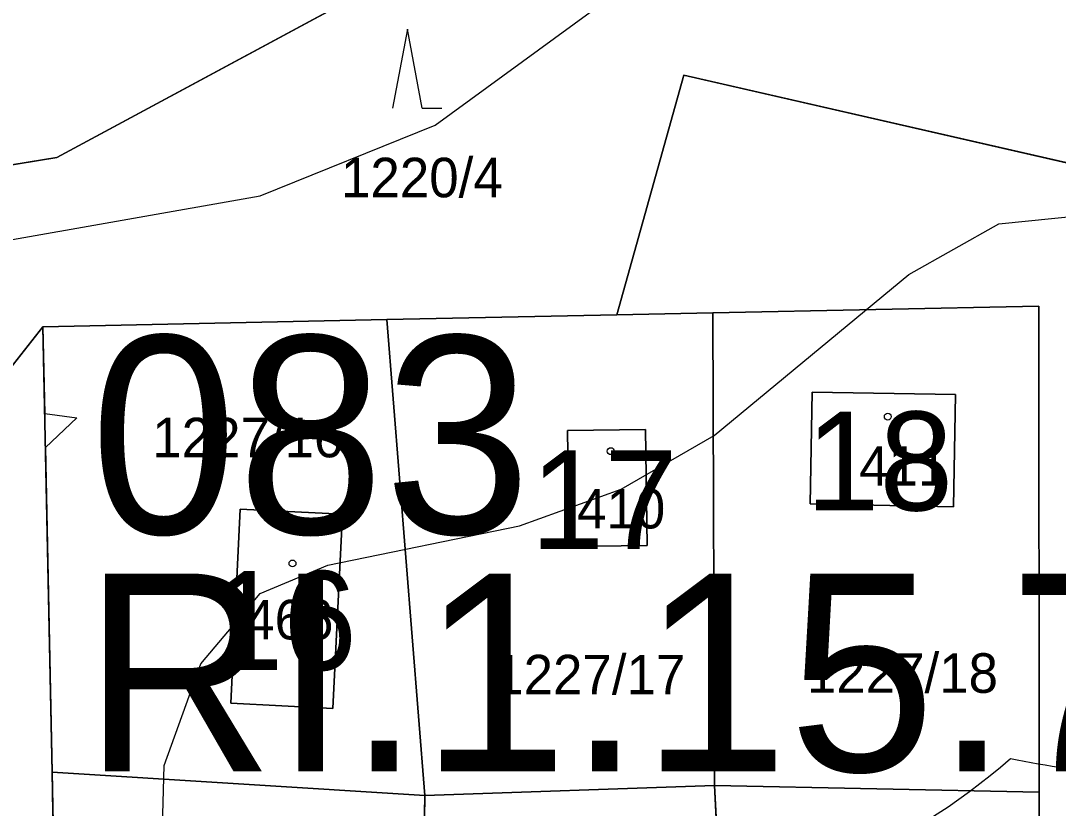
# Model space of a CAD drawing. Extents: x -706130 to -698555, y -971544 to -967260.
# Drawn here: x -704525.1 to -704472.7, y -968719 to -968679.2 of the extents above; entities that cross this region are included whole.
import ezdxf

# ---------------------------------------------------------------- set-up
doc = ezdxf.new("R2010")
doc.units = 0
for name, color, linetype in [('BPEJ hranice S', 7, 'Continuous'), ('KN_Budovy', 7, 'Continuous'), ('KN_Budovy_cisla_domovni', 7, 'Continuous'), ('KN_Hranice_katastrální území', 7, 'Continuous'), ('KN_Hranice_parcel', 7, 'Continuous'), ('KN_Parcelni cisla', 7, 'Continuous'), ('KN_Polygon parcely', 7, 'Continuous'), ('KN_POZEMKY_10_LESNI POZEMEK', 7, 'Continuous'), ('KN_POZEMKY_13_ZASTAVENA PLOCHA', 7, 'Continuous'), ('KN_POZEMKY_14_OSTATNI PLOCHA', 7, 'Continuous'), ('KN_POZEMKY_7_TTP', 7, 'Continuous'), ('KN_VYUZITI_23_ostatni plocha_manipulacni plocha', 7, 'Continuous'), ('KN_VYUZITI_26_ostatni plocha_jina plocha', 7, 'Continuous'), ('KN_Značky budov', 7, 'Continuous'), ('KN_Značky kultur', 7, 'Continuous'), ('OP lesa 30 m', 7, 'Continuous'), ('Plochy lesní všeobecné S', 7, 'Continuous'), ('Plochy rekreace individualni S', 7, 'Continuous'), ('Plochy verejnych prostranstvi - komunikace ostatni S', 7, 'Continuous'), ('Regulační bloky v krajině S', 7, 'Continuous'), ('Regulační bloky zastavěné S', 7, 'Continuous'), ('Regulační bloky_číslo S NEZAPINAT', 7, 'Continuous'), ('Regulační kódy zastavěné S', 7, 'Continuous'), ('VÝŠKOPIS_vrstevnice hlavní', 7, 'Continuous'), ('VÝŠKOPIS_vrstevnice zesílená', 7, 'Continuous'), ('Zastavene uzemi N', 7, 'Continuous'), ('Zastavene uzemi plochy N', 7, 'Continuous')]:
    doc.layers.add(name, color=color, linetype=linetype)

msp = doc.modelspace()

# ---------------------------------------------------------------- linework, layer by layer
at = {"layer": 'BPEJ hranice S'}
msp.add_lwpolyline([(-704526.27, -968697.48), (-704524.02, -968694.65), (-704523.931, -968699.037), (-704522.315, -968699.25), (-704523.896, -968700.749), (-704523.56, -968717.17), (-704523.419, -968724.187), (-704519.845, -968723.624), (-704519.552, -968731.095), (-704519.298, -968739.845), (-704506.24, -968740.66), (-704489.98, -968741.68), (-704473.61, -968742.7), (-704473.62, -968718.18), (-704473.63, -968693.6), (-704490.13, -968693.94), (-704494.99, -968694.04), (-704491.59, -968681.92), (-704468.62, -968687.18)], dxfattribs=at)
at = {"layer": 'KN_Budovy'}
for points in [[(-704485.1, -968697.95), (-704485.21, -968703.61), (-704477.96, -968703.75), (-704477.86, -968698.08)], [(-704497.48, -968699.89), (-704497.4, -968705.76), (-704493.45, -968705.71), (-704493.53, -968699.84)], [(-704514.05, -968703.88), (-704514.52, -968713.69), (-704509.35, -968713.95), (-704508.86, -968704.13)]]:
    msp.add_lwpolyline(points, close=True, dxfattribs=at)
at = {"layer": 'KN_Hranice_katastrální území'}
for points in [[(-704465.18, -968666.56), (-704484.45, -968665.15), (-704523.32, -968686.09), (-704542.08, -968689.15), (-704564.27, -968692.77), (-704623.71, -968717.98), (-704655.11, -968736.58), (-704676.09, -968714.47), (-704713.07, -968667.43)], [(-704713.07, -968667.43), (-704676.09, -968714.47), (-704655.11, -968736.58), (-704623.71, -968717.98), (-704564.27, -968692.77), (-704542.08, -968689.15), (-704523.32, -968686.09), (-704484.45, -968665.15), (-704465.18, -968666.56)]]:
    msp.add_lwpolyline(points, dxfattribs=at)
at = {"layer": 'KN_Hranice_parcel'}
for p, q in [((-704506.62, -968694.28), (-704494.99, -968694.04)), ((-704490.13, -968693.94), (-704494.99, -968694.04)), ((-704490.05, -968717.85), (-704490.13, -968693.94)), ((-704526.27, -968697.48), (-704524.02, -968694.65)), ((-704524.02, -968694.65), (-704506.62, -968694.28)), ((-704524.02, -968694.65), (-704523.56, -968717.17)), ((-704504.7, -968718.36), (-704506.62, -968694.28)), ((-704523.56, -968717.17), (-704504.7, -968718.36)), ((-704504.7, -968718.36), (-704490.05, -968717.85)), ((-704490.05, -968717.85), (-704473.62, -968718.18)), ((-704488.74, -968742.4), (-704490.05, -968717.85)), ((-704505.03, -968741.47), (-704504.7, -968718.36))]:
    msp.add_line(p, q, dxfattribs=at)
for points in [[(-704465.18, -968666.56), (-704484.45, -968665.15), (-704523.32, -968686.09), (-704542.08, -968689.15)], [(-704465.18, -968666.56), (-704484.45, -968665.15), (-704523.32, -968686.09), (-704542.08, -968689.15)], [(-704494.99, -968694.04), (-704491.59, -968681.92), (-704468.62, -968687.18)], [(-704473.62, -968718.18), (-704473.63, -968693.6), (-704490.13, -968693.94)], [(-704477.96, -968703.75), (-704477.86, -968698.08), (-704485.1, -968697.95), (-704485.21, -968703.61), (-704477.96, -968703.75)], [(-704493.53, -968699.84), (-704497.48, -968699.89), (-704497.4, -968705.76), (-704493.45, -968705.71), (-704493.53, -968699.84)], [(-704514.52, -968713.69), (-704514.05, -968703.88), (-704508.86, -968704.13), (-704509.35, -968713.95), (-704514.52, -968713.69)], [(-704523.56, -968717.17), (-704523.13, -968738.61), (-704522.11, -968739.67), (-704505.03, -968741.47)], [(-704488.74, -968742.4), (-704473.61, -968742.7), (-704473.62, -968718.18)]]:
    msp.add_lwpolyline(points, dxfattribs=at)
at = {"layer": 'KN_Polygon parcely'}
for points in [[(-704814.89, -968543.6), (-704814.12, -968556.31), (-704811.29, -968560.14), (-704736.25, -968566.81), (-704713.48, -968606.7), (-704701.32, -968640.16), (-704693.37, -968655.55), (-704713.07, -968667.43), (-704676.09, -968714.47), (-704655.11, -968736.58), (-704623.71, -968717.98), (-704564.27, -968692.77), (-704542.08, -968689.15), (-704523.32, -968686.09), (-704484.45, -968665.15), (-704465.18, -968666.56)], [(-704468.62, -968687.18), (-704491.59, -968681.92), (-704494.99, -968694.04), (-704490.13, -968693.94), (-704473.63, -968693.6), (-704473.62, -968718.18), (-704473.61, -968742.7), (-704488.74, -968742.4), (-704505.03, -968741.47), (-704522.11, -968739.67), (-704523.13, -968738.61), (-704523.56, -968717.17), (-704524.02, -968694.65), (-704526.27, -968697.48), (-704529.06, -968700.98), (-704527.83, -968724.68), (-704526.83, -968744.16)]]:
    msp.add_lwpolyline(points, dxfattribs=at)
for points in [[(-704542.08, -968689.15), (-704539.68, -968696.31), (-704526.27, -968697.48), (-704524.02, -968694.65), (-704506.62, -968694.28), (-704494.99, -968694.04), (-704491.59, -968681.92), (-704468.62, -968687.18), (-704465.48, -968687.26), (-704465.18, -968666.56), (-704484.45, -968665.15), (-704523.32, -968686.09)], [(-704490.05, -968717.85), (-704473.62, -968718.18), (-704473.63, -968693.6), (-704490.13, -968693.94)], [(-704490.05, -968717.85), (-704490.13, -968693.94), (-704494.99, -968694.04), (-704506.62, -968694.28), (-704504.7, -968718.36)], [(-704506.62, -968694.28), (-704524.02, -968694.65), (-704523.56, -968717.17), (-704504.7, -968718.36)], [(-704477.96, -968703.75), (-704485.21, -968703.61), (-704485.1, -968697.95), (-704477.86, -968698.08)], [(-704477.96, -968703.75), (-704477.86, -968698.08), (-704485.1, -968697.95), (-704485.21, -968703.61)], [(-704493.53, -968699.84), (-704493.45, -968705.71), (-704497.4, -968705.76), (-704497.48, -968699.89)], [(-704493.53, -968699.84), (-704497.48, -968699.89), (-704497.4, -968705.76), (-704493.45, -968705.71)], [(-704514.52, -968713.69), (-704514.05, -968703.88), (-704508.86, -968704.13), (-704509.35, -968713.95)], [(-704514.52, -968713.69), (-704509.35, -968713.95), (-704508.86, -968704.13), (-704514.05, -968703.88)], [(-704523.56, -968717.17), (-704523.13, -968738.61), (-704522.11, -968739.67), (-704505.03, -968741.47), (-704504.7, -968718.36)], [(-704488.74, -968742.4), (-704490.05, -968717.85), (-704504.7, -968718.36), (-704505.03, -968741.47)], [(-704473.61, -968742.7), (-704473.62, -968718.18), (-704490.05, -968717.85), (-704488.74, -968742.4)]]:
    msp.add_lwpolyline(points, close=True, dxfattribs=at)
at = {"layer": 'KN_POZEMKY_10_LESNI POZEMEK'}
for p, q in [((-704523.32, -968686.09), (-704484.45, -968665.15)), ((-704484.45, -968665.15), (-704523.32, -968686.09)), ((-704491.59, -968681.92), (-704494.99, -968694.04)), ((-704468.62, -968687.18), (-704491.59, -968681.92)), ((-704542.08, -968689.15), (-704523.32, -968686.09)), ((-704523.32, -968686.09), (-704542.08, -968689.15)), ((-704494.99, -968694.04), (-704506.62, -968694.28)), ((-704524.02, -968694.65), (-704526.27, -968697.48)), ((-704506.62, -968694.28), (-704524.02, -968694.65))]:
    msp.add_line(p, q, dxfattribs=at)
at = {"layer": 'KN_POZEMKY_13_ZASTAVENA PLOCHA'}
for p, q in [((-704485.21, -968703.61), (-704485.1, -968697.95)), ((-704485.1, -968697.95), (-704477.86, -968698.08)), ((-704477.86, -968698.08), (-704477.96, -968703.75)), ((-704497.48, -968699.89), (-704493.53, -968699.84)), ((-704497.4, -968705.76), (-704497.48, -968699.89)), ((-704493.53, -968699.84), (-704493.45, -968705.71)), ((-704477.96, -968703.75), (-704485.21, -968703.61)), ((-704514.52, -968713.69), (-704514.05, -968703.88)), ((-704514.05, -968703.88), (-704508.86, -968704.13)), ((-704508.86, -968704.13), (-704509.35, -968713.95)), ((-704493.45, -968705.71), (-704497.4, -968705.76)), ((-704509.35, -968713.95), (-704514.52, -968713.69))]:
    msp.add_line(p, q, dxfattribs=at)
at = {"layer": 'KN_POZEMKY_14_OSTATNI PLOCHA'}
for p, q in [((-704490.13, -968693.94), (-704473.63, -968693.6)), ((-704473.63, -968693.6), (-704473.62, -968718.18)), ((-704506.62, -968694.28), (-704494.99, -968694.04)), ((-704494.99, -968694.04), (-704490.13, -968693.94)), ((-704490.13, -968693.94), (-704490.05, -968717.85)), ((-704490.05, -968717.85), (-704490.13, -968693.94)), ((-704524.02, -968694.65), (-704506.62, -968694.28)), ((-704523.56, -968717.17), (-704524.02, -968694.65)), ((-704506.62, -968694.28), (-704504.7, -968718.36)), ((-704504.7, -968718.36), (-704506.62, -968694.28)), ((-704485.1, -968697.95), (-704485.21, -968703.61)), ((-704477.86, -968698.08), (-704485.1, -968697.95)), ((-704477.96, -968703.75), (-704477.86, -968698.08)), ((-704493.53, -968699.84), (-704497.48, -968699.89)), ((-704497.48, -968699.89), (-704497.4, -968705.76)), ((-704493.45, -968705.71), (-704493.53, -968699.84)), ((-704485.21, -968703.61), (-704477.96, -968703.75)), ((-704514.05, -968703.88), (-704514.52, -968713.69)), ((-704508.86, -968704.13), (-704514.05, -968703.88)), ((-704509.35, -968713.95), (-704508.86, -968704.13)), ((-704497.4, -968705.76), (-704493.45, -968705.71)), ((-704514.52, -968713.69), (-704509.35, -968713.95)), ((-704504.7, -968718.36), (-704523.56, -968717.17)), ((-704523.13, -968738.61), (-704523.56, -968717.17)), ((-704523.56, -968717.17), (-704504.7, -968718.36)), ((-704490.05, -968717.85), (-704504.7, -968718.36)), ((-704504.7, -968718.36), (-704490.05, -968717.85)), ((-704488.74, -968742.4), (-704490.05, -968717.85)), ((-704490.05, -968717.85), (-704473.62, -968718.18)), ((-704490.05, -968717.85), (-704488.74, -968742.4)), ((-704473.62, -968718.18), (-704490.05, -968717.85)), ((-704505.03, -968741.47), (-704504.7, -968718.36)), ((-704504.7, -968718.36), (-704505.03, -968741.47)), ((-704473.62, -968718.18), (-704473.61, -968742.7))]:
    msp.add_line(p, q, dxfattribs=at)
at = {"layer": 'KN_POZEMKY_7_TTP'}
for p, q in [((-704494.99, -968694.04), (-704491.59, -968681.92)), ((-704491.59, -968681.92), (-704468.62, -968687.18)), ((-704473.63, -968693.6), (-704490.13, -968693.94)), ((-704473.62, -968718.18), (-704473.63, -968693.6)), ((-704490.13, -968693.94), (-704494.99, -968694.04)), ((-704526.27, -968697.48), (-704524.02, -968694.65)), ((-704524.02, -968694.65), (-704523.56, -968717.17)), ((-704523.56, -968717.17), (-704523.13, -968738.61)), ((-704473.61, -968742.7), (-704473.62, -968718.18))]:
    msp.add_line(p, q, dxfattribs=at)
at = {"layer": 'KN_VYUZITI_23_ostatni plocha_manipulacni plocha'}
for p, q in [((-704490.13, -968693.94), (-704473.63, -968693.6)), ((-704473.63, -968693.6), (-704473.62, -968718.18)), ((-704490.05, -968717.85), (-704490.13, -968693.94)), ((-704485.1, -968697.95), (-704485.21, -968703.61)), ((-704477.86, -968698.08), (-704485.1, -968697.95)), ((-704477.96, -968703.75), (-704477.86, -968698.08)), ((-704485.21, -968703.61), (-704477.96, -968703.75)), ((-704473.62, -968718.18), (-704490.05, -968717.85))]:
    msp.add_line(p, q, dxfattribs=at)
at = {"layer": 'KN_VYUZITI_26_ostatni plocha_jina plocha'}
for p, q in [((-704506.62, -968694.28), (-704494.99, -968694.04)), ((-704494.99, -968694.04), (-704490.13, -968693.94)), ((-704490.13, -968693.94), (-704490.05, -968717.85)), ((-704524.02, -968694.65), (-704506.62, -968694.28)), ((-704523.56, -968717.17), (-704524.02, -968694.65)), ((-704506.62, -968694.28), (-704504.7, -968718.36)), ((-704504.7, -968718.36), (-704506.62, -968694.28)), ((-704493.53, -968699.84), (-704497.48, -968699.89)), ((-704497.48, -968699.89), (-704497.4, -968705.76)), ((-704493.45, -968705.71), (-704493.53, -968699.84)), ((-704514.05, -968703.88), (-704514.52, -968713.69)), ((-704508.86, -968704.13), (-704514.05, -968703.88)), ((-704509.35, -968713.95), (-704508.86, -968704.13)), ((-704497.4, -968705.76), (-704493.45, -968705.71)), ((-704514.52, -968713.69), (-704509.35, -968713.95)), ((-704504.7, -968718.36), (-704523.56, -968717.17)), ((-704523.13, -968738.61), (-704523.56, -968717.17)), ((-704523.56, -968717.17), (-704504.7, -968718.36)), ((-704490.05, -968717.85), (-704504.7, -968718.36)), ((-704504.7, -968718.36), (-704490.05, -968717.85)), ((-704488.74, -968742.4), (-704490.05, -968717.85)), ((-704490.05, -968717.85), (-704473.62, -968718.18)), ((-704490.05, -968717.85), (-704488.74, -968742.4)), ((-704505.03, -968741.47), (-704504.7, -968718.36)), ((-704504.7, -968718.36), (-704505.03, -968741.47)), ((-704473.62, -968718.18), (-704473.61, -968742.7))]:
    msp.add_line(p, q, dxfattribs=at)
at = {"layer": 'KN_Značky budov'}
for centre in [(-704481.277, -968699.189), (-704495.297, -968700.939), (-704511.397, -968706.619)]:
    msp.add_circle(centre, 0.175, dxfattribs=at)
at = {"layer": 'KN_Značky kultur'}
for p, q in [((-704505.58, -968679.6), (-704506.33, -968683.6)), ((-704504.83, -968683.6), (-704505.58, -968679.6)), ((-704504.83, -968683.6), (-704503.834, -968683.6))]:
    msp.add_line(p, q, dxfattribs=at)
at = {"layer": 'OP lesa 30 m'}
for centre, start, end in [((-704494.99, -968694.04), 271.1822, 311.5908), ((-704468.62, -968687.18), 257.5731, 268.5406)]:
    msp.add_arc(centre, 30, start, end, dxfattribs=at)
at = {"layer": 'Plochy lesní všeobecné S'}
for p, q in [((-704494.99, -968694.04), (-704491.59, -968681.92)), ((-704491.59, -968681.92), (-704468.62, -968687.18)), ((-704506.62, -968694.28), (-704494.99, -968694.04)), ((-704526.27, -968697.48), (-704524.02, -968694.65)), ((-704524.02, -968694.65), (-704506.62, -968694.28))]:
    msp.add_line(p, q, dxfattribs=at)
at = {"layer": 'Plochy rekreace individualni S'}
for p, q in [((-704473.63, -968693.6), (-704490.13, -968693.94)), ((-704473.62, -968718.18), (-704473.63, -968693.6)), ((-704506.62, -968694.28), (-704524.02, -968694.65)), ((-704524.02, -968694.65), (-704523.56, -968717.17)), ((-704523.56, -968717.17), (-704523.13, -968738.61)), ((-704473.61, -968742.7), (-704473.62, -968718.18))]:
    msp.add_line(p, q, dxfattribs=at)
msp.add_lwpolyline([(-704490.13, -968693.94), (-704494.99, -968694.04), (-704506.62, -968694.28)], dxfattribs=at)
at = {"layer": 'Plochy verejnych prostranstvi - komunikace ostatni S'}
for p, q in [((-704491.59, -968681.92), (-704494.99, -968694.04)), ((-704468.62, -968687.18), (-704491.59, -968681.92)), ((-704490.13, -968693.94), (-704473.63, -968693.6)), ((-704473.63, -968693.6), (-704473.62, -968718.18)), ((-704494.99, -968694.04), (-704490.13, -968693.94)), ((-704524.02, -968694.65), (-704526.27, -968697.48)), ((-704523.56, -968717.17), (-704524.02, -968694.65)), ((-704523.13, -968738.61), (-704523.56, -968717.17)), ((-704473.62, -968718.18), (-704473.61, -968742.7))]:
    msp.add_line(p, q, dxfattribs=at)
at = {"layer": 'Regulační bloky v krajině S'}
for p, q in [((-704494.99, -968694.04), (-704491.59, -968681.92)), ((-704491.59, -968681.92), (-704468.62, -968687.18)), ((-704506.62, -968694.28), (-704494.99, -968694.04)), ((-704526.27, -968697.48), (-704524.02, -968694.65)), ((-704524.02, -968694.65), (-704506.62, -968694.28))]:
    msp.add_line(p, q, dxfattribs=at)
at = {"layer": 'Regulační bloky zastavěné S'}
for p, q in [((-704473.63, -968693.6), (-704490.13, -968693.94)), ((-704473.62, -968718.18), (-704473.63, -968693.6)), ((-704506.62, -968694.28), (-704524.02, -968694.65)), ((-704524.02, -968694.65), (-704523.56, -968717.17)), ((-704523.56, -968717.17), (-704523.13, -968738.61)), ((-704473.61, -968742.7), (-704473.62, -968718.18))]:
    msp.add_line(p, q, dxfattribs=at)
msp.add_lwpolyline([(-704490.13, -968693.94), (-704494.99, -968694.04), (-704506.62, -968694.28)], dxfattribs=at)
at = {"layer": 'VÝŠKOPIS_vrstevnice hlavní'}
msp.add_lwpolyline([(-704546.131, -968760.209), (-704540.425, -968761.065), (-704537, -968760.495), (-704532.435, -968758.212), (-704527.156, -968753.361), (-704523.018, -968747.797), (-704519.309, -968737.667), (-704518.168, -968727.395), (-704517.882, -968716.838), (-704516.028, -968711.701), (-704513.031, -968708.135), (-704509.608, -968706.708), (-704499.906, -968704.71), (-704494.77, -968702.855), (-704490.061, -968700.145), (-704480.217, -968692.012), (-704475.652, -968689.444), (-704468.661, -968688.731)], dxfattribs=at)
at = {"layer": 'VÝŠKOPIS_vrstevnice zesílená'}
msp.add_lwpolyline([(-704602.771, -968668.757), (-704592.784, -968683.88), (-704582.369, -968697.577), (-704571.384, -968709.418), (-704566.818, -968712.7), (-704562.11, -968714.84), (-704551.791, -968717.372), (-704542.871, -968716.37), (-704539.564, -968712.761), (-704536.857, -968705.995), (-704534.575, -968695.722), (-704531.294, -968692.726), (-704526.728, -968690.443), (-704513.032, -968688.018), (-704504.186, -968684.451), (-704496.339, -968678.744)], dxfattribs=at)
at = {"layer": 'Zastavene uzemi N'}
msp.add_lwpolyline([(-704468.62, -968687.18), (-704491.59, -968681.92), (-704494.99, -968694.04), (-704506.62, -968694.28), (-704524.02, -968694.65), (-704526.27, -968697.48), (-704529.06, -968700.98), (-704553.36, -968712.37), (-704575.23, -968724.9), (-704594.83, -968735.4), (-704619.96, -968750.56), (-704607.53, -968765.8), (-704595, -968779.93), (-704581.04, -968794.95), (-704574.73, -968800.38), (-704566.59, -968807.71), (-704565.45, -968802.77), (-704540.25, -968826.81), (-704531.59, -968828.95), (-704519.14, -968832.25), (-704499.51, -968833.02), (-704473.57, -968834.05), (-704467.57, -968834.21)], dxfattribs=at)
at = {"layer": 'Zastavene uzemi plochy N'}
msp.add_lwpolyline([(-704468.62, -968687.18), (-704491.59, -968681.92), (-704494.99, -968694.04), (-704506.62, -968694.28), (-704524.02, -968694.65), (-704526.27, -968697.48), (-704529.06, -968700.98), (-704553.36, -968712.37), (-704575.23, -968724.9), (-704594.83, -968735.4), (-704619.96, -968750.56), (-704607.53, -968765.8), (-704595, -968779.93), (-704581.04, -968794.95), (-704574.73, -968800.38), (-704566.59, -968807.71), (-704565.45, -968802.77), (-704540.25, -968826.81), (-704531.59, -968828.95), (-704519.14, -968832.25), (-704499.51, -968833.02), (-704473.57, -968834.05), (-704467.57, -968834.21)], dxfattribs=at)

# ---------------------------------------------------------------- texts
at = {"layer": 'KN_Budovy_cisla_domovni'}
for s, p in [('18', (-704485.416, -968703.939)), ('17', (-704499.349, -968705.889)), ('16', (-704515.579, -968712.004))]:
    msp.add_text(s, height=5, dxfattribs=at).set_placement(p)
at = {"layer": 'KN_Parcelni cisla'}
for s, p in [('1220/4', (-704508.94, -968688.1)), ('1227/16', (-704518.49, -968701.25)), ('411', (-704482.72, -968702.69)), ('410', (-704497, -968704.85)), ('466', (-704513.787, -968710.46)), ('1227/17', (-704501.19, -968713.24)), ('1227/18', (-704485.37, -968713.16))]:
    msp.add_text(s, height=2, dxfattribs=at).set_placement(p)
at = {"layer": 'Regulační bloky_číslo S NEZAPINAT'}
msp.add_text('083', height=10, dxfattribs=at).set_placement((-704521.632, -968705.113))
at = {"layer": 'Regulační kódy zastavěné S'}
msp.add_text('RI.1.15.70', height=10, dxfattribs=at).set_placement((-704521.985, -968717.128))

doc.saveas('drawing.dxf')
